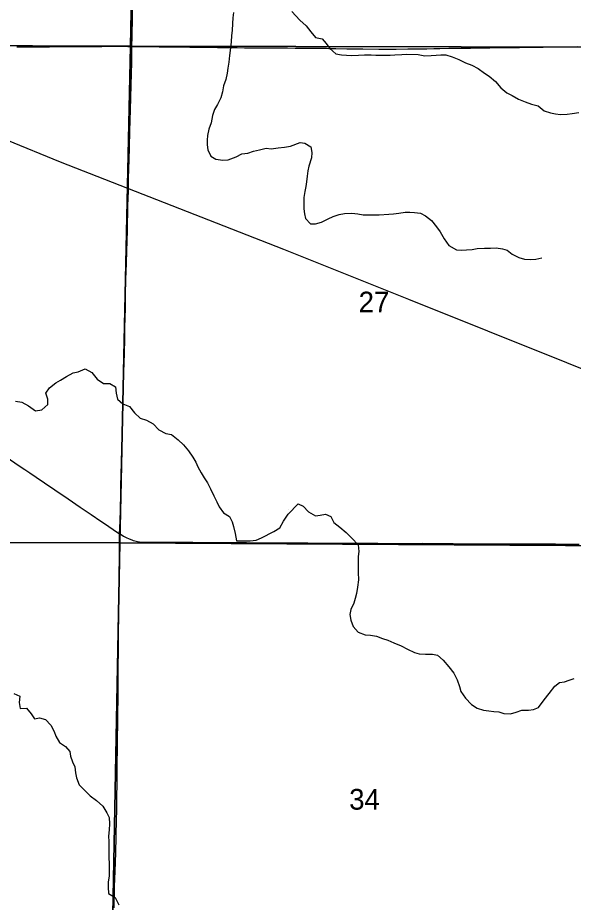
# Model space of a CAD drawing. Extents: x 0 to 34, y 0 to 22.
# Drawn here: x 5.125 to 5.687, y 14.881 to 15.776 of the extents above; entities that cross this region are included whole.
import ezdxf

# ---------------------------------------------------------------- set-up
doc = ezdxf.new("R2010")
doc.units = 0
for name, color, linetype in [('GM_X_Corporation', 7, 'Continuous'), ('GM_X_County_Road', 7, 'Continuous'), ('GM_X_Minor_River', 7, 'Continuous'), ('GM_X_Rail_Line', 7, 'Continuous'), ('GM_X_Section_Text', 7, 'Continuous'), ('GM_X_Township_Road', 7, 'Continuous')]:
    doc.layers.add(name, color=color, linetype=linetype)

msp = doc.modelspace()

# ---------------------------------------------------------------- linework, layer by layer
at = {"layer": 'GM_X_Corporation'}
for points in [[(5.2487, 16.25033), (5.23921, 15.74697), (4.74242, 15.74864), (4.75095, 16.25107)], [(5.74061, 16.25181), (5.7409, 15.7462), (5.23921, 15.74697), (5.2487, 16.25033)], [(5.23921, 15.74697), (5.2282, 15.24475), (4.73217, 15.24548), (4.74242, 15.74864)], [(5.23921, 15.74697), (5.7409, 15.7462), (5.73533, 15.24166), (5.2282, 15.24475)], [(5.2282, 15.24475), (5.21872, 14.74348), (4.72231, 14.74459), (4.73217, 15.24548)], [(5.2282, 15.24475), (5.73533, 15.24166), (5.72426, 14.73698), (5.71782, 14.73702), (5.21872, 14.74348)]]:
    msp.add_lwpolyline(points, close=True, dxfattribs=at)
at = {"layer": 'GM_X_County_Road'}
for points in [[(5.12414, 15.74646), (5.12849, 15.74644), (5.13718, 15.7465), (5.14806, 15.74647), (5.15707, 15.74647), (5.16453, 15.74658), (5.17199, 15.74662), (5.17634, 15.74667), (5.18628, 15.74671), (5.19902, 15.74679), (5.20586, 15.74685), (5.21021, 15.74687), (5.2158, 15.74689), (5.23631, 15.74684), (5.24053, 15.7468)], [(5.2281, 15.25399), (5.22828, 15.25977), (5.22836, 15.26194), (5.22847, 15.26504), (5.22892, 15.28057), (5.22922, 15.29269), (5.22945, 15.30294), (5.22965, 15.31319), (5.23009, 15.32656), (5.23042, 15.33929), (5.23059, 15.34767), (5.23064, 15.35078), (5.23071, 15.35482), (5.23075, 15.35667), (5.23089, 15.36164), (5.23109, 15.36815), (5.2312, 15.37312), (5.23127, 15.37591), (5.2315, 15.39125), (5.23169, 15.3986), (5.23211, 15.4076), (5.2322, 15.41163), (5.23236, 15.41847), (5.23259, 15.42592), (5.23317, 15.44984), (5.23342, 15.46258), (5.23385, 15.48216), (5.234, 15.48744), (5.23414, 15.49582), (5.23412, 15.49985), (5.23428, 15.50718), (5.23439, 15.51219), (5.2346, 15.5185), (5.23499, 15.52794), (5.23532, 15.53984), (5.23592, 15.56055), (5.23647, 15.58561), (5.23691, 15.60058), (5.23712, 15.61325), (5.23761, 15.63225), (5.23799, 15.64463), (5.2384, 15.66141), (5.23902, 15.68253), (5.23961, 15.70771), (5.24025, 15.7307), (5.24047, 15.74313), (5.24053, 15.7468)], [(5.24053, 15.7468), (5.24843, 15.74673), (5.26801, 15.74648), (5.28511, 15.74638), (5.29909, 15.74615), (5.30779, 15.74599), (5.31121, 15.74595), (5.31369, 15.74593), (5.32706, 15.74575), (5.33296, 15.74569), (5.34011, 15.74562), (5.34694, 15.74556), (5.35439, 15.74549), (5.36931, 15.74531), (5.37831, 15.74526), (5.39261, 15.74523), (5.39788, 15.7452), (5.40565, 15.74516), (5.41404, 15.74511), (5.41969, 15.7451), (5.42922, 15.745), (5.43479, 15.74488), (5.43727, 15.74489), (5.43973, 15.74481), (5.44127, 15.74481), (5.44282, 15.74475), (5.44375, 15.74474), (5.44684, 15.74469), (5.458, 15.74451), (5.46606, 15.74431), (5.47071, 15.74425), (5.47413, 15.74421), (5.4903, 15.74411), (5.50801, 15.74417), (5.51982, 15.74425), (5.52728, 15.74432), (5.5307, 15.74436), (5.53879, 15.74447), (5.54593, 15.74458), (5.55215, 15.74474), (5.56114, 15.74498), (5.57636, 15.74513), (5.58289, 15.74518), (5.5919, 15.74527), (5.59625, 15.74536), (5.60276, 15.74551), (5.61891, 15.74562), (5.63258, 15.74576), (5.65651, 15.74614), (5.69163, 15.74672)], [(5.11312, 15.33186), (5.12647, 15.32275), (5.13215, 15.31896), (5.13729, 15.31546), (5.14372, 15.31111), (5.15198, 15.30557), (5.16253, 15.29842), (5.1761, 15.28909), (5.18821, 15.28093), (5.19232, 15.27812), (5.19925, 15.27338), (5.20898, 15.2667), (5.21259, 15.26427), (5.22161, 15.2582), (5.2281, 15.25399)], [(5.22241, 14.87541), (5.22301, 14.89716), (5.22353, 14.91269), (5.22408, 14.93133), (5.22451, 14.9478), (5.22496, 14.96551), (5.22516, 14.97296), (5.22533, 14.98756), (5.22548, 15.00124), (5.22562, 15.01989), (5.22586, 15.03791), (5.22602, 15.05066), (5.22614, 15.0578), (5.22624, 15.06308), (5.22643, 15.09696), (5.22664, 15.11188), (5.22673, 15.12337), (5.22676, 15.13177), (5.22698, 15.15228), (5.22703, 15.15881), (5.22711, 15.16534), (5.22722, 15.17311), (5.22736, 15.18305), (5.22736, 15.18895), (5.22748, 15.20325), (5.22756, 15.20884), (5.2277, 15.21692), (5.22777, 15.22531), (5.22782, 15.23059), (5.22786, 15.23401), (5.22788, 15.2368), (5.22791, 15.2396), (5.22794, 15.24301), (5.22799, 15.24736), (5.2281, 15.25399)], [(5.2281, 15.25399), (5.2286, 15.25366), (5.23201, 15.25154), (5.2347, 15.25005), (5.23778, 15.24864), (5.24026, 15.24766), (5.24168, 15.24717), (5.24354, 15.24662), (5.24623, 15.24602), (5.2482, 15.24575), (5.25026, 15.24556), (5.2552, 15.24535), (5.26451, 15.24531), (5.27384, 15.24534), (5.28782, 15.24527), (5.30212, 15.24527), (5.32853, 15.24518), (5.34128, 15.2451), (5.35651, 15.24498), (5.37205, 15.24484), (5.38603, 15.24479), (5.39255, 15.24477), (5.40685, 15.24478), (5.41835, 15.24466), (5.42425, 15.24453), (5.4289, 15.24452), (5.43792, 15.24452), (5.45657, 15.24438), (5.47397, 15.24423), (5.4892, 15.24422), (5.51219, 15.24416), (5.52089, 15.24419), (5.53487, 15.24422), (5.54794, 15.24409), (5.55601, 15.24399), (5.56564, 15.24398), (5.59548, 15.24384), (5.61568, 15.24378), (5.64396, 15.24364), (5.65826, 15.24364), (5.66914, 15.24359), (5.67815, 15.24348), (5.69307, 15.24343)]]:
    msp.add_lwpolyline(points, dxfattribs=at)
at = {"layer": 'GM_X_Minor_River'}
for points in [[(5.34323, 15.78105), (5.34262, 15.77555), (5.34239, 15.76986), (5.34177, 15.76303), (5.34116, 15.75791), (5.34093, 15.75147), (5.34031, 15.74521), (5.33931, 15.73763), (5.3385, 15.73099), (5.3375, 15.72474), (5.3369, 15.71981), (5.33553, 15.71337), (5.33301, 15.70693), (5.33202, 15.70087), (5.33046, 15.69481), (5.32699, 15.688), (5.32411, 15.6829), (5.32198, 15.67685), (5.32079, 15.66965), (5.31827, 15.66302), (5.3169, 15.65677), (5.31648, 15.65203), (5.31664, 15.64729), (5.31717, 15.64216), (5.32035, 15.63588), (5.32526, 15.6328), (5.33246, 15.63161), (5.33778, 15.63214), (5.34596, 15.63511), (5.35187, 15.63829), (5.35775, 15.63882), (5.36346, 15.64086), (5.36973, 15.64214), (5.37619, 15.64399), (5.3815, 15.64338), (5.38853, 15.64409), (5.39479, 15.6448), (5.40106, 15.64589)], [(5.40214, 15.78208), (5.41052, 15.77322), (5.41695, 15.7675), (5.42148, 15.76141), (5.42639, 15.7557), (5.43283, 15.75453), (5.43718, 15.74977), (5.44057, 15.74482), (5.44682, 15.73929), (5.45269, 15.73831), (5.45744, 15.73791), (5.46275, 15.7377), (5.46959, 15.73805), (5.47566, 15.73822), (5.48249, 15.73819), (5.48743, 15.73798), (5.50185, 15.73792), (5.5066, 15.73828), (5.51343, 15.73863), (5.51818, 15.7388), (5.53013, 15.73875), (5.53696, 15.7372), (5.54322, 15.73774), (5.54816, 15.73791), (5.5531, 15.73827), (5.55822, 15.73825), (5.56467, 15.73632), (5.5713, 15.73345), (5.57793, 15.7302), (5.58456, 15.7277), (5.59081, 15.72445), (5.59705, 15.71968), (5.60197, 15.71681), (5.60821, 15.71147), (5.61369, 15.7048), (5.61974, 15.69984), (5.62505, 15.69716), (5.63167, 15.69334), (5.63849, 15.69065), (5.64475, 15.68854), (5.65157, 15.6868), (5.65763, 15.68165), (5.66407, 15.67973), (5.66919, 15.67857), (5.67412, 15.67798), (5.68096, 15.67814), (5.6859, 15.67907), (5.69254, 15.67999)], [(5.40106, 15.64589), (5.41076, 15.64967), (5.4155, 15.64908), (5.42137, 15.64507), (5.42248, 15.63937), (5.42227, 15.63425), (5.41958, 15.62572), (5.41842, 15.62098), (5.41764, 15.61548), (5.41705, 15.60998), (5.41646, 15.60505), (5.4153, 15.59993), (5.41451, 15.59386), (5.4143, 15.58874), (5.41446, 15.58266), (5.41501, 15.57754), (5.41613, 15.57279), (5.42123, 15.56726), (5.42617, 15.56724), (5.43244, 15.56892), (5.43891, 15.5725), (5.44404, 15.57476), (5.45031, 15.57682), (5.45544, 15.57793), (5.46284, 15.57809), (5.46891, 15.57731), (5.4746, 15.57653), (5.49055, 15.57646), (5.50042, 15.57718), (5.50517, 15.57754), (5.51048, 15.57827), (5.51694, 15.579), (5.52168, 15.57917), (5.52643, 15.57896), (5.53231, 15.57818), (5.53761, 15.57531), (5.54348, 15.57073), (5.54876, 15.56426), (5.55235, 15.55931), (5.55649, 15.55208), (5.56121, 15.54541), (5.56897, 15.54102), (5.57429, 15.54081), (5.57903, 15.54097), (5.58473, 15.54152), (5.58986, 15.54245), (5.59707, 15.5428), (5.60314, 15.54277), (5.60903, 15.54313), (5.61529, 15.54215), (5.62022, 15.5408), (5.62514, 15.5368), (5.63195, 15.53316), (5.63783, 15.53162), (5.64333, 15.53121), (5.64903, 15.53176), (5.6553, 15.53287)], [(5.12255, 15.38804), (5.129, 15.38685), (5.13599, 15.38319), (5.14297, 15.37821), (5.14924, 15.3793), (5.15536, 15.38476), (5.15539, 15.38988), (5.15335, 15.39597), (5.157, 15.40163), (5.16348, 15.40652), (5.16825, 15.40933), (5.17434, 15.41307), (5.18101, 15.41682), (5.18614, 15.41754), (5.19318, 15.42071), (5.19999, 15.41687), (5.20525, 15.41038), (5.21186, 15.40596), (5.21831, 15.40591), (5.22379, 15.40246), (5.2245, 15.396), (5.22578, 15.38992), (5.23144, 15.38532), (5.23806, 15.38262), (5.24295, 15.37613), (5.24898, 15.37077), (5.25523, 15.36882), (5.26184, 15.36498), (5.26787, 15.35886), (5.27467, 15.3554), (5.28055, 15.35421), (5.28734, 15.34885), (5.2928, 15.34388), (5.29769, 15.33777), (5.3022, 15.33128), (5.3052, 15.32633), (5.30725, 15.32157), (5.31043, 15.31566), (5.31362, 15.31051), (5.31681, 15.30556), (5.31999, 15.29927), (5.32336, 15.29241), (5.32635, 15.28613), (5.32878, 15.28118), (5.3331, 15.27507), (5.33933, 15.27142), (5.34195, 15.26609), (5.34343, 15.26115), (5.34509, 15.2543), (5.34636, 15.2467), (5.36002, 15.2466), (5.36629, 15.24731), (5.37162, 15.24974), (5.38419, 15.2561), (5.39009, 15.25985), (5.39394, 15.26665), (5.39864, 15.27371)], [(5.39864, 15.27371), (5.40885, 15.28416), (5.41378, 15.28186), (5.41907, 15.27595), (5.42607, 15.27194), (5.43082, 15.27268), (5.43652, 15.2736), (5.44163, 15.27149), (5.44484, 15.26522), (5.45089, 15.26063), (5.45732, 15.25529), (5.46299, 15.24958), (5.46941, 15.24272), (5.47014, 15.23588), (5.46955, 15.23076), (5.46934, 15.22507), (5.46932, 15.21956), (5.46949, 15.21463), (5.46984, 15.20723), (5.46867, 15.20002), (5.46769, 15.19357), (5.46634, 15.18845), (5.46518, 15.18371), (5.46212, 15.17727), (5.46096, 15.17234), (5.46188, 15.16665), (5.46432, 15.16018), (5.46942, 15.15428), (5.47662, 15.15159), (5.48175, 15.15138), (5.48801, 15.15022), (5.49407, 15.1481), (5.49938, 15.14637), (5.50544, 15.14369), (5.51302, 15.14043), (5.51946, 15.13718), (5.52647, 15.13392), (5.53121, 15.13257), (5.53766, 15.13198), (5.54449, 15.13214), (5.5498, 15.13117), (5.55547, 15.12621), (5.56114, 15.11935), (5.56605, 15.11307), (5.56962, 15.10622), (5.57206, 15.09938), (5.57318, 15.09425), (5.57809, 15.08778), (5.58394, 15.08111), (5.58981, 15.07748), (5.59625, 15.07556), (5.60157, 15.07496), (5.6065, 15.07418), (5.61162, 15.07378), (5.61693, 15.07224), (5.62357, 15.07183), (5.62927, 15.07352), (5.63497, 15.07539), (5.6418, 15.07536), (5.64674, 15.07629), (5.65169, 15.07817), (5.6576, 15.08592), (5.66256, 15.09236), (5.66829, 15.09992), (5.67305, 15.10351), (5.67799, 15.10425), (5.68274, 15.10593), (5.68787, 15.10762)], [(5.39843, 15.27876), (5.39844, 15.27878)], [(5.12097, 15.09243), (5.12702, 15.08954), (5.12641, 15.08309), (5.1275, 15.0772), (5.13396, 15.07754), (5.13847, 15.07181), (5.14203, 15.06666), (5.14698, 15.06776), (5.15322, 15.06601), (5.15831, 15.06028), (5.16168, 15.05399), (5.16354, 15.04904), (5.16729, 15.04294), (5.17314, 15.03872), (5.17765, 15.03357), (5.17838, 15.02882), (5.18043, 15.0233), (5.18266, 15.01816), (5.18357, 15.01208), (5.18429, 15.00695), (5.18728, 15.0001), (5.19293, 14.99437), (5.19839, 14.98882), (5.20462, 14.98422), (5.21102, 14.97829), (5.21515, 14.97181), (5.21739, 14.96686), (5.21791, 14.9606), (5.21749, 14.95434), (5.21687, 14.94789), (5.21702, 14.94258), (5.21699, 14.93764), (5.21713, 14.93138), (5.21729, 14.92645), (5.21743, 14.92019), (5.21734, 14.90804), (5.21653, 14.90141), (5.21631, 14.89648), (5.21683, 14.89002), (5.22363, 14.88599), (5.22737, 14.87875)]]:
    msp.add_lwpolyline(points, dxfattribs=at)
at = {"layer": 'GM_X_Rail_Line'}
msp.add_lwpolyline([(4.96716, 15.7129), (5.05909, 15.67461), (5.1678, 15.63018), (5.39384, 15.54176), (5.52024, 15.49129), (5.83989, 15.36317), (6.13681, 15.243), (6.47574, 15.10782), (6.81225, 14.9725), (7.12712, 14.84643), (7.20118, 14.81633), (7.23762, 14.8006), (7.26101, 14.78909), (7.28069, 14.77741), (7.30485, 14.75929), (7.33505, 14.73642), (7.46353, 14.63063), (7.59863, 14.51378), (7.74545, 14.39197), (7.99553, 14.18171), (8.05229, 14.13528), (8.0918, 14.10075), (8.09257, 14.1)], dxfattribs=at)
at = {"layer": 'GM_X_Township_Road'}
msp.add_lwpolyline([(5.24053, 15.7468), (5.24059, 15.75725), (5.24097, 15.77621), (5.24111, 15.78522), (5.24142, 15.8048), (5.24151, 15.81257), (5.24169, 15.82531), (5.24189, 15.83464), (5.24226, 15.86167), (5.24235, 15.87037), (5.24239, 15.88312), (5.24252, 15.89276), (5.24272, 15.90581), (5.24307, 15.93223), (5.24331, 15.9428), (5.24353, 15.95243)], dxfattribs=at)

# ---------------------------------------------------------------- texts
at = {"layer": 'GM_X_Section_Text'}
for s, p in [('27', (5.46985, 15.4778)), ('34', (5.46027, 14.97488))]:
    msp.add_text(s, height=0.020928, rotation=0.00001, dxfattribs=at).set_placement(p)

doc.saveas('drawing.dxf')
